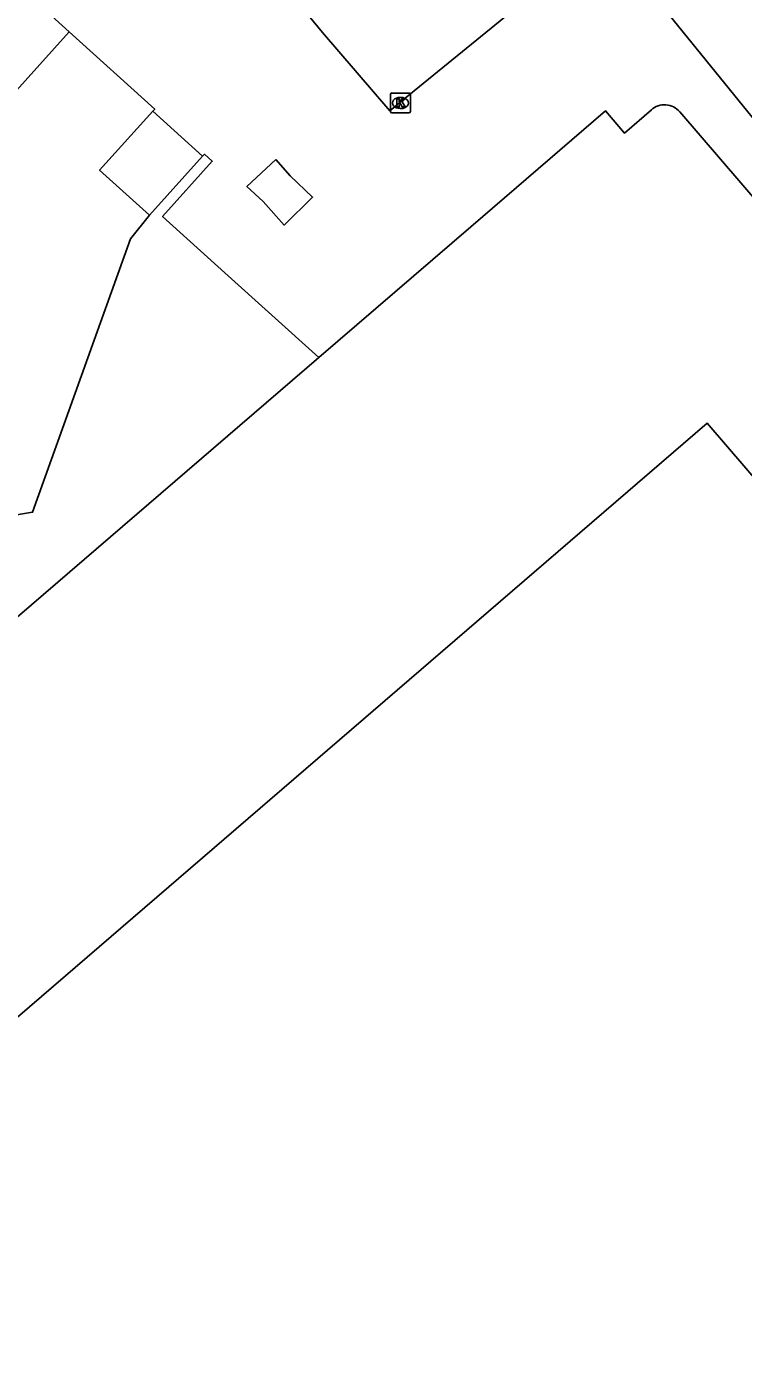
# Model space of a CAD drawing. Extents: x 161772 to 163123, y 383092 to 383917.
# Drawn here: x 162144 to 162180, y 383164.9 to 383232.3 of the extents above; entities that cross this region are included whole.
import ezdxf

# ---------------------------------------------------------------- set-up
doc = ezdxf.new("R2010")
doc.units = 0
for name, color, linetype in [('IMGEO_Kolk', 7, 'Continuous'), ('IMGEO_Lage_trafo', 7, 'Continuous'), ('IMGEO_Pand', 7, 'Continuous'), ('IMGEO_Rijbaan_lokaal_open', 7, 'Continuous'), ('IMGEO_Voetpad_op_trap', 7, 'Continuous'), ('IMGEO_Voetpad_open', 7, 'Continuous')]:
    doc.layers.add(name, color=color, linetype=linetype)

msp = doc.modelspace()

# ---------------------------------------------------------------- linework, layer by layer
at = {"layer": 'IMGEO_Kolk'}
for p, q in [((162162.268, 383228.069), (162162.268, 383228.921)), ((162162.343, 383228.995), (162163.195, 383228.995)), ((162162.756, 383228.775), (162162.781, 383228.775)), ((162163.269, 383228.921), (162163.269, 383228.069)), ((162163.195, 383227.995), (162162.343, 383227.995)), ((162162.779, 383228.215), (162162.754, 383228.215))]:
    msp.add_line(p, q, dxfattribs=at)
for points in [[(162162.268, 383228.069), (162162.268, 383228.921)], [(162162.343, 383228.995), (162163.195, 383228.995)], [(162162.589, 383228.695), (162162.712, 383228.695), (162162.712, 383228.544), (162162.842, 383228.695), (162163.006, 383228.695), (162162.86, 383228.544), (162163.013, 383228.295), (162162.861, 383228.295), (162162.776, 383228.459), (162162.712, 383228.392), (162162.712, 383228.295), (162162.589, 383228.295), (162162.589, 383228.695)], [(162163.269, 383228.921), (162163.269, 383228.069)], [(162163.195, 383227.995), (162162.343, 383227.995)]]:
    msp.add_lwpolyline(points, dxfattribs=at)
for centre, start, end in [((162162.345, 383228.919), 91.55205, 178.44795), ((162162.345, 383228.919), 91.55205, 178.44795), ((162163.193, 383228.919), 1.55205, 88.44795), ((162163.193, 383228.919), 1.55205, 88.44795), ((162162.345, 383228.071), 181.55205, 268.44795), ((162162.345, 383228.071), 181.55205, 268.44795), ((162163.193, 383228.071), 271.55205, 358.44795), ((162163.193, 383228.071), 271.55205, 358.44795)]:
    msp.add_arc(centre, 0.0765, start, end, dxfattribs=at)
for centre, major_axis, ratio, start_param, end_param in [((162162.755, 383228.495), (-0.387, 0.002), 0.722429, 4.712389, 7.853982), ((162162.78, 383228.495), (-0.39, 0.002), 0.717154, 1.570796, 4.712389)]:
    msp.add_ellipse(centre, major_axis=major_axis, ratio=ratio, start_param=start_param, end_param=end_param, dxfattribs=at)
at = {"layer": 'IMGEO_Lage_trafo'}
msp.add_lwpolyline([(162156.5, 383225.653), (162155.049, 383224.294), (162155.877, 383223.543), (162156.919, 383222.364), (162158.352, 383223.767), (162157.222, 383224.84), (162156.5, 383225.653)], dxfattribs=at)
at = {"layer": 'IMGEO_Pand'}
for points in [[(162137.347, 383239.996), (162146.119, 383232.061)], [(162146.119, 383232.061), (162142.415, 383227.967)], [(162158.661, 383215.711), (162166.297, 383222.278), (162173.071, 383228.103), (162174.028, 383226.971), (162175.377, 383228.147)], [(162176.802, 383228.045), (162221.039, 383176.595), (162214.36, 383170.867), (162208.71, 383177.429), (162208.444, 383177.204)], [(162158.661, 383215.711), (162107.386, 383171.613)], [(162139.223, 383117.778), (162140.452, 383122.295), (162112.091, 383155.294), (162125.343, 383166.944), (162129.136, 383170.203), (162178.188, 383212.413), (162208.444, 383177.204)]]:
    msp.add_lwpolyline(points, dxfattribs=at)
msp.add_arc((162176.042, 383227.428), 0.979, 39.07339, 132.73823, dxfattribs=at)
at = {"layer": 'IMGEO_Rijbaan_lokaal_open'}
for points in [[(162135.774, 383251.95), (162138.027, 383250.059), (162156.225, 383235.128), (162156.432, 383234.975), (162156.677, 383234.693), (162158.853, 383232.029), (162162.233, 383228.107), (162162.745, 383228.524), (162170.66, 383234.972)], [(162174.881, 383234.638), (162185.794, 383221.202), (162197.692, 383206.555), (162212.159, 383188.744), (162219.615, 383180.162), (162220.06, 383180.586), (162221.347, 383181.753)]]:
    msp.add_lwpolyline(points, dxfattribs=at)
at = {"layer": 'IMGEO_Voetpad_op_trap'}
msp.add_lwpolyline([(162152.824, 383225.818), (162150.15, 383222.857)], dxfattribs=at)
at = {"layer": 'IMGEO_Voetpad_open'}
for points in [[(162146.119, 383232.061), (162150.418, 383228.179), (162150.324, 383228.075)], [(162150.15, 383222.857), (162147.65, 383225.114), (162150.324, 383228.075)], [(162150.324, 383228.075), (162152.824, 383225.818)], [(162152.824, 383225.818), (162152.918, 383225.922), (162153.315, 383225.564), (162150.815, 383222.795), (162153.945, 383219.969), (162158.661, 383215.711)], [(162150.15, 383222.857), (162149.21, 383221.675), (162144.281, 383207.94), (162127.797, 383205.163), (162124.591, 383189.366), (162118.128, 383188.293), (162113.541, 383179.671), (162108.851, 383178.881), (162107.055, 383178.536), (162106.152, 383173.575), (162106.302, 383172.873), (162107.386, 383171.613)]]:
    msp.add_lwpolyline(points, dxfattribs=at)

doc.saveas('drawing.dxf')
